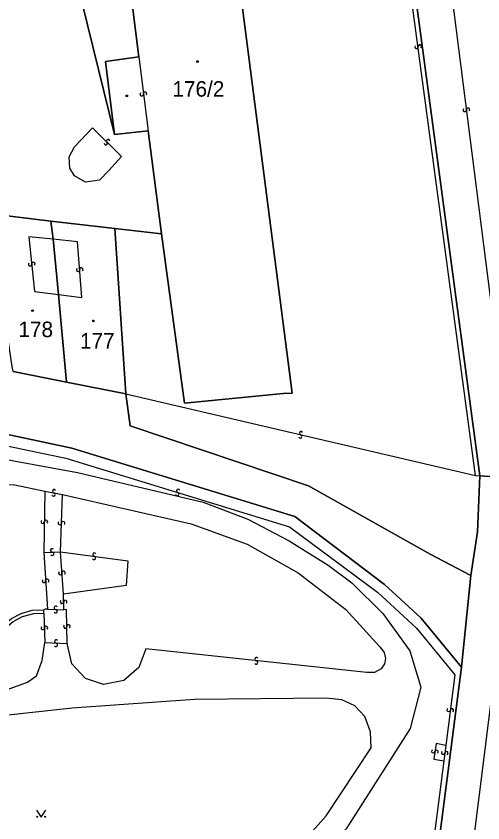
# Model space of a CAD drawing. Extents: x -600309 to -598967, y -1161267 to -1160292.
# Drawn here: x -599139.6 to -599088.5, y -1160958.3 to -1160869.9 of the extents above; entities that cross this region are included whole.
import ezdxf

# ---------------------------------------------------------------- set-up
doc = ezdxf.new("R2010")
doc.units = 0
for name, color, linetype in [('Level 1', 7, 'Continuous'), ('Level 13', 7, 'Continuous'), ('Level 3', 7, 'Continuous'), ('Level 4', 7, 'Continuous'), ('Level 5', 7, 'Continuous'), ('Level 60', 7, 'Continuous')]:
    doc.layers.add(name, color=color, linetype=linetype)

msp = doc.modelspace()

# ---------------------------------------------------------------- linework, layer by layer
at = {"layer": 'Level 1'}
for points in [[(-599088.82, -1160920.31), (-599101.41, -1160826.2)], [(-599129.95, -1160844.52), (-599118.19, -1160842.96), (-599109.39, -1160911.23), (-599110.36, -1160911.29), (-599121.16, -1160912.34), (-599123.68, -1160893.79)], [(-599137.1, -1160849.29), (-599128.85, -1160882.9)], [(-599128.57, -1160855.44), (-599126.18, -1160874.38)], [(-599128.85, -1160882.9), (-599129.82, -1160874.87), (-599126.18, -1160874.38)], [(-599128.85, -1160882.9), (-599125.17, -1160882.5)], [(-599125.17, -1160882.5), (-599123.68, -1160893.79)], [(-599135.82, -1160892.38), (-599142.41, -1160891.59)], [(-599128.8, -1160893.18), (-599135.82, -1160892.38)], [(-599135.58, -1160894.37), (-599135.82, -1160892.38)], [(-599123.68, -1160893.79), (-599128.8, -1160893.18)], [(-599127.62, -1160911.33), (-599128.8, -1160893.18)], [(-599134.99, -1160900.44), (-599135.58, -1160894.37)], [(-599134.1, -1160910.05), (-599134.99, -1160900.44)], [(-599090.81, -1160941.28), (-599095.27, -1160935.88), (-599099.26, -1160932.22), (-599109.1, -1160924.77), (-599133.51, -1160917.28), (-599147.77, -1160914.25), (-599192.06, -1160908.87), (-599213.12, -1160904.7), (-599222.87, -1160911.11), (-599239.81, -1160919.79)], [(-599134.1, -1160910.05), (-599139.96, -1160908.88), (-599140.05, -1160908.33)], [(-599127.62, -1160911.33), (-599134.1, -1160910.05)], [(-599089.82, -1160931.23), (-599094.25, -1160928.9), (-599107.59, -1160921.41), (-599127.12, -1160914.83), (-599127.62, -1160911.33)], [(-599089.82, -1160931.23), (-599089.07, -1160926.46), (-599088.82, -1160920.31)], [(-599088.82, -1160920.31), (-599085.6, -1160920.54)], [(-599089.82, -1160931.23), (-599090.81, -1160941.28)], [(-599090.81, -1160941.28), (-599097.65, -1160994.22)]]:
    msp.add_lwpolyline(points, dxfattribs=at)
at = {"layer": 'Level 13'}
for centre, start, end in [((-599095.763, -1160873.293), 135.01409, 7.11209), ((-599095.397, -1160873.246), 314.79963, 187.38963), ((-599125.863, -1160878.462), 134.24855, 6.83855), ((-599125.497, -1160878.419), 314.46301, 186.56101), ((-599090.473, -1160880.202), 134.40146, 6.99146), ((-599090.107, -1160880.158), 314.61592, 186.71391), ((-599129.801, -1160883.86), 172.24908, 44.83908), ((-599129.539, -1160883.601), 352.46354, 224.56153), ((-599138.103, -1160897.119), 133.23675, 5.82675), ((-599137.736, -1160897.082), 313.45121, 185.5492), ((-599132.844, -1160897.713), 132.051, 4.14899), ((-599132.476, -1160897.686), 311.83654, 184.42654), ((-599108.407, -1160915.621), 24.26139, 256.35939), ((-599108.493, -1160915.979), 204.04693, 76.63693), ((-599135.464, -1160921.979), 26.57486, 258.67286), ((-599121.864, -1160921.944), 20.30121, 252.39921), ((-599135.535, -1160922.341), 206.36041, 78.95041), ((-599121.975, -1160922.296), 200.08675, 72.67675), ((-599136.714, -1160925.336), 126.13677, 358.72677), ((-599136.346, -1160925.345), 306.35122, 178.44922), ((-599134.834, -1160925.481), 125.18763, 357.28563), ((-599134.466, -1160925.498), 304.97317, 177.56317), ((-599135.685, -1160928.476), 39.57533, 271.67333), ((-599135.674, -1160928.844), 219.36087, 91.95088), ((-599131.044, -1160928.937), 29.82881, 261.92681), ((-599131.095, -1160929.302), 209.61436, 82.20436), ((-599134.416, -1160930.937), 311.47199, 184.06199), ((-599136.206, -1160931.81), 311.04639, 183.14439), ((-599134.784, -1160930.962), 131.68644, 3.78444), ((-599136.574, -1160931.831), 130.83194, 3.42194), ((-599134.604, -1160934.129), 127.70584, 359.80384), ((-599134.236, -1160934.13), 307.49139, 180.08139), ((-599135.292, -1160934.776), 35.44215, 267.54014), ((-599135.307, -1160935.144), 215.22769, 87.81769), ((-599136.704, -1160936.985), 129.10877, 1.69877), ((-599136.336, -1160936.975), 309.32323, 181.42123), ((-599134.244, -1160936.822), 128.44786, 0.54586), ((-599133.876, -1160936.817), 308.23341, 180.82341), ((-599135.241, -1160938.456), 35.02586, 267.12386), ((-599135.258, -1160938.824), 214.8114, 87.4014), ((-599113.29, -1160940.397), 31.05197, 263.64197), ((-599113.331, -1160940.763), 211.26642, 83.36442), ((-599092.242, -1160945.966), 119.93293, 352.52293), ((-599091.877, -1160946.015), 300.14739, 172.24539), ((-599093.922, -1160950.493), 118.93546, 351.52546), ((-599093.558, -1160950.548), 299.14992, 171.24792), ((-599092.842, -1160950.665), 119.69771, 352.28771), ((-599092.477, -1160950.716), 299.91217, 172.01016)]:
    msp.add_arc(centre, 0.184, start, end, dxfattribs=at)
at = {"layer": 'Level 3'}
for points in [[(-599132.64, -1160588.42), (-599131.72, -1160588.79), (-599129.51, -1160590.55), (-599127.91, -1160592.92), (-599123.64, -1160625.24), (-599119.43, -1160657.81), (-599114.01, -1160699.12), (-599108.57, -1160740.61), (-599104.57, -1160771), (-599100.55, -1160801.78), (-599094.65, -1160845.88), (-599085.93, -1160914.49), (-599085.6, -1160920.54)], [(-599089.28, -1160920.26), (-599101.89, -1160826.27)], [(-599126.18, -1160874.38), (-599125.17, -1160882.5)], [(-599131.25, -1160882.15), (-599128.09, -1160885.3), (-599129.47, -1160886.85), (-599130.49, -1160887.88), (-599132.01, -1160888.12), (-599133.24, -1160887.43), (-599133.75, -1160886.57), (-599133.82, -1160885.35), (-599133.24, -1160884.24), (-599131.25, -1160882.15)], [(-599135.58, -1160894.37), (-599138.24, -1160894.1), (-599137.6, -1160900.11), (-599134.99, -1160900.44)], [(-599134.99, -1160900.44), (-599132.41, -1160900.75), (-599132.91, -1160894.64), (-599135.58, -1160894.37)], [(-599237.16, -1160924.23), (-599217.67, -1160913.88), (-599211.9, -1160912.1), (-599205.67, -1160911.66), (-599162.67, -1160915.7), (-599146.88, -1160917.38), (-599132.9, -1160919.94), (-599119.14, -1160923.19), (-599114.23, -1160925.05), (-599109.69, -1160927.43), (-599105.45, -1160930.09), (-599102.83, -1160932.05), (-599099.44, -1160935.38), (-599096.48, -1160939.5), (-599095.29, -1160943.46), (-599096.44, -1160948), (-599103.45, -1160958.99), (-599112.91, -1160969.26)], [(-599127.62, -1160911.33), (-599089.28, -1160920.26)], [(-599149.41, -1160915.17), (-599134.18, -1160918.35), (-599109.66, -1160925.88), (-599100.03, -1160933.04), (-599095.77, -1160937.01), (-599091.57, -1160942.12), (-599092.55, -1160949.85)], [(-599085.6, -1160920.54), (-599085.49, -1160923.44), (-599085.84, -1160930.8), (-599090.96, -1160971.81), (-599096.26, -1161014.5), (-599102.48, -1161058.35)], [(-599089.28, -1160920.26), (-599088.82, -1160920.31)], [(-599150.84, -1160926.37), (-599147.2, -1160924.43), (-599143.5, -1160922.04), (-599141.53, -1160921.24), (-599139.75, -1160921.28), (-599136.47, -1160921.97)], [(-599136.47, -1160921.97), (-599136.59, -1160928.7)], [(-599136.47, -1160921.97), (-599134.53, -1160922.34)], [(-599134.77, -1160928.63), (-599134.53, -1160922.34)], [(-599134.53, -1160922.34), (-599120.44, -1160925.55), (-599114.3, -1160927.81), (-599108.72, -1160930.94), (-599103.51, -1160934.96), (-599099.76, -1160939.05), (-599099.29, -1160939.67), (-599099.14, -1160940.32), (-599099.25, -1160940.92), (-599099.63, -1160941.46), (-599100.37, -1160941.85), (-599101.21, -1160941.87), (-599125.42, -1160939.28), (-599126.17, -1160941.33), (-599127.83, -1160942.75), (-599130.06, -1160943.17), (-599132.04, -1160942.51), (-599133.52, -1160940.91), (-599134.03, -1160938.69)], [(-599136.59, -1160928.7), (-599134.77, -1160928.63)], [(-599136.59, -1160928.7), (-599136.19, -1160934.93)], [(-599134.42, -1160933.27), (-599134.77, -1160928.63)], [(-599134.77, -1160928.63), (-599127.37, -1160929.61), (-599127.58, -1160932.34), (-599134.42, -1160933.27)], [(-599134.41, -1160934.99), (-599134.42, -1160933.27)], [(-599180.47, -1160937.33), (-599150.13, -1160942.43), (-599148.99, -1160942.65), (-599147.68, -1160942.65), (-599146.41, -1160942.38), (-599145.31, -1160941.93), (-599144.44, -1160941.37), (-599143.52, -1160940.53), (-599142.83, -1160939.62), (-599142.32, -1160938.66), (-599141.8, -1160937.62), (-599141.03, -1160936.66), (-599140.13, -1160935.93), (-599139.07, -1160935.39), (-599137.87, -1160935.04), (-599136.58, -1160934.98)], [(-599136.19, -1160934.93), (-599136.46, -1160934.92), (-599136.58, -1160934.98)], [(-599136.58, -1160935.36), (-599136.58, -1160934.98)], [(-599136.19, -1160934.93), (-599134.41, -1160934.99)], [(-599134.03, -1160938.69), (-599134.1, -1160934.96), (-599134.41, -1160934.99)], [(-599154.17, -1160942.05), (-599150.13, -1160942.78), (-599149.06, -1160942.99), (-599147.67, -1160943.01), (-599146.46, -1160942.77), (-599145.32, -1160942.33), (-599144.25, -1160941.69), (-599143.3, -1160940.82), (-599142.58, -1160939.88), (-599142.02, -1160938.81), (-599141.54, -1160937.89), (-599140.84, -1160937), (-599139.94, -1160936.26), (-599138.93, -1160935.73), (-599137.7, -1160935.41), (-599136.58, -1160935.36)], [(-599136.58, -1160935.36), (-599136.47, -1160938.59)], [(-599157.73, -1160946.02), (-599142.28, -1160944.27), (-599140.29, -1160943.63), (-599138.37, -1160942.94), (-599137.4, -1160942.21), (-599136.78, -1160940.53), (-599136.47, -1160938.59)], [(-599136.47, -1160938.59), (-599134.03, -1160938.69)], [(-599167.37, -1160964.08), (-599145.71, -1160979.34), (-599143.04, -1160980.89), (-599139.54, -1160981.78), (-599136.05, -1160981.78), (-599132.77, -1160981.34), (-599129.15, -1160979.87), (-599126.44, -1160978.08), (-599119.63, -1160972.32), (-599112.51, -1160965.29), (-599105.65, -1160957.58), (-599100.74, -1160950.13), (-599100.79, -1160948.38), (-599101.42, -1160946.69), (-599102.51, -1160945.5), (-599103.95, -1160944.85), (-599105.64, -1160944.69), (-599120.09, -1160944.82), (-599133.48, -1160945.79), (-599158.21, -1160948.49)], [(-599092.55, -1160949.85), (-599093.61, -1160949.65), (-599093.86, -1160951.38), (-599092.77, -1160951.53)], [(-599092.55, -1160949.85), (-599092.77, -1160951.53)], [(-599092.77, -1160951.53), (-599098.24, -1160994.14)]]:
    msp.add_lwpolyline(points, dxfattribs=at)
at = {"layer": 'Level 5'}
msp.add_lwpolyline([(-599137.381, -1160956.97), (-599136.88, -1160957.72), (-599136.38, -1160956.97)], dxfattribs=at)
for centre, radius in [((-599119.75, -1160874.89), 0.09), ((-599119.75, -1160874.89), 0.0521), ((-599127.5, -1160878.65), 0.09), ((-599127.5, -1160878.65), 0.0521), ((-599137.83, -1160902.19), 0.09), ((-599137.83, -1160902.19), 0.0521), ((-599131.16, -1160903.32), 0.09), ((-599131.16, -1160903.32), 0.0521), ((-599137.33, -1160957.67), 0.05), ((-599136.431, -1160957.67), 0.05)]:
    msp.add_circle(centre, radius, dxfattribs=at)
at = {"layer": 'Level 60'}
for points in [[(-599104.44, -1160657.19), (-599086.32, -1160791.93), (-599086.43, -1160792.26), (-599085.92, -1160794.8), (-599083.59, -1160813.2), (-599081.28, -1160831.26), (-599079.26, -1160849.31), (-599076, -1160874.31), (-599074.51, -1160884.88), (-599071.35, -1160884.59), (-599070.8, -1160895.09), (-599070.27, -1160905.8), (-599069.57, -1160921.71), (-599074.61, -1160921.34), (-599085.6, -1160920.54), (-599088.82, -1160920.31), (-599101.41, -1160826.2), (-599106.61, -1160786.59), (-599107.12, -1160783.07), (-599107.61, -1160779.82)], [(-599101.41, -1160826.2), (-599088.82, -1160920.31), (-599089.07, -1160926.46), (-599089.82, -1160931.23), (-599094.25, -1160928.9), (-599107.59, -1160921.41), (-599127.12, -1160914.83), (-599127.62, -1160911.33), (-599128.8, -1160893.18), (-599123.68, -1160893.79), (-599121.16, -1160912.34), (-599110.36, -1160911.29), (-599109.39, -1160911.23), (-599118.19, -1160842.96)], [(-599213.12, -1160904.7), (-599192.06, -1160908.87), (-599147.77, -1160914.25), (-599133.51, -1160917.28), (-599109.1, -1160924.77), (-599099.26, -1160932.22), (-599095.27, -1160935.88), (-599090.81, -1160941.28), (-599097.65, -1160994.22)], [(-599139.96, -1160908.88), (-599134.1, -1160910.05), (-599127.62, -1160911.33), (-599127.12, -1160914.83), (-599107.59, -1160921.41), (-599094.25, -1160928.9), (-599089.82, -1160931.23), (-599090.81, -1160941.28), (-599095.27, -1160935.88), (-599099.26, -1160932.22), (-599109.1, -1160924.77), (-599133.51, -1160917.28), (-599147.77, -1160914.25)], [(-599105.64, -1161057.73), (-599103.76, -1161043.36), (-599102.46, -1161032.82), (-599101.73, -1161026.68), (-599102.07, -1161026.61), (-599100.02, -1161011.48), (-599099.81, -1161011.5), (-599098.82, -1161003.55), (-599097.65, -1160994.22), (-599090.81, -1160941.28), (-599089.82, -1160931.23), (-599089.07, -1160926.46), (-599088.82, -1160920.31), (-599085.6, -1160920.54)]]:
    msp.add_lwpolyline(points, dxfattribs=at)
for points in [[(-599148.07, -1160834.06), (-599144.32, -1160833.5), (-599143.7, -1160838.22), (-599142.53, -1160847.08), (-599139.73, -1160846.68), (-599139.53, -1160848.36), (-599138.49, -1160848.22), (-599138.25, -1160849.52), (-599137.1, -1160849.29), (-599128.85, -1160882.9), (-599125.17, -1160882.5), (-599123.68, -1160893.79), (-599128.8, -1160893.18), (-599135.82, -1160892.38), (-599142.41, -1160891.59), (-599164.5, -1160836.42), (-599173.47, -1160813.83), (-599166.28, -1160811.87), (-599162.9, -1160818.7), (-599160.58, -1160821.87), (-599156.32, -1160823.81), (-599149.81, -1160823.62), (-599148.3, -1160834.08)], [(-599125.17, -1160882.5), (-599128.85, -1160882.9), (-599129.82, -1160874.87), (-599126.18, -1160874.38), (-599128.57, -1160855.44), (-599129.95, -1160844.52), (-599118.19, -1160842.96), (-599109.39, -1160911.23), (-599110.36, -1160911.29), (-599121.16, -1160912.34), (-599123.68, -1160893.79)], [(-599134.86, -1160856.17), (-599128.57, -1160855.44), (-599126.18, -1160874.38), (-599129.82, -1160874.87), (-599128.85, -1160882.9), (-599137.1, -1160849.29), (-599137.55, -1160846.41), (-599136.14, -1160846.22)], [(-599142.41, -1160891.59), (-599135.82, -1160892.38), (-599135.58, -1160894.37), (-599134.99, -1160900.44), (-599134.1, -1160910.05), (-599139.96, -1160908.88), (-599140.05, -1160908.33), (-599141.64, -1160898)], [(-599135.82, -1160892.38), (-599128.8, -1160893.18), (-599127.62, -1160911.33), (-599134.1, -1160910.05), (-599134.99, -1160900.44), (-599135.58, -1160894.37)]]:
    msp.add_lwpolyline(points, close=True, dxfattribs=at)

# ---------------------------------------------------------------- texts
at = {"layer": 'Level 4'}
for s, p in [('176/2', (-599122.5, -1160878.74)), ('178', (-599139.37, -1160905.1)), ('177', (-599132.63, -1160906.36))]:
    msp.add_text(s, height=1.7, dxfattribs=at).set_placement(p)

doc.saveas('drawing.dxf')
